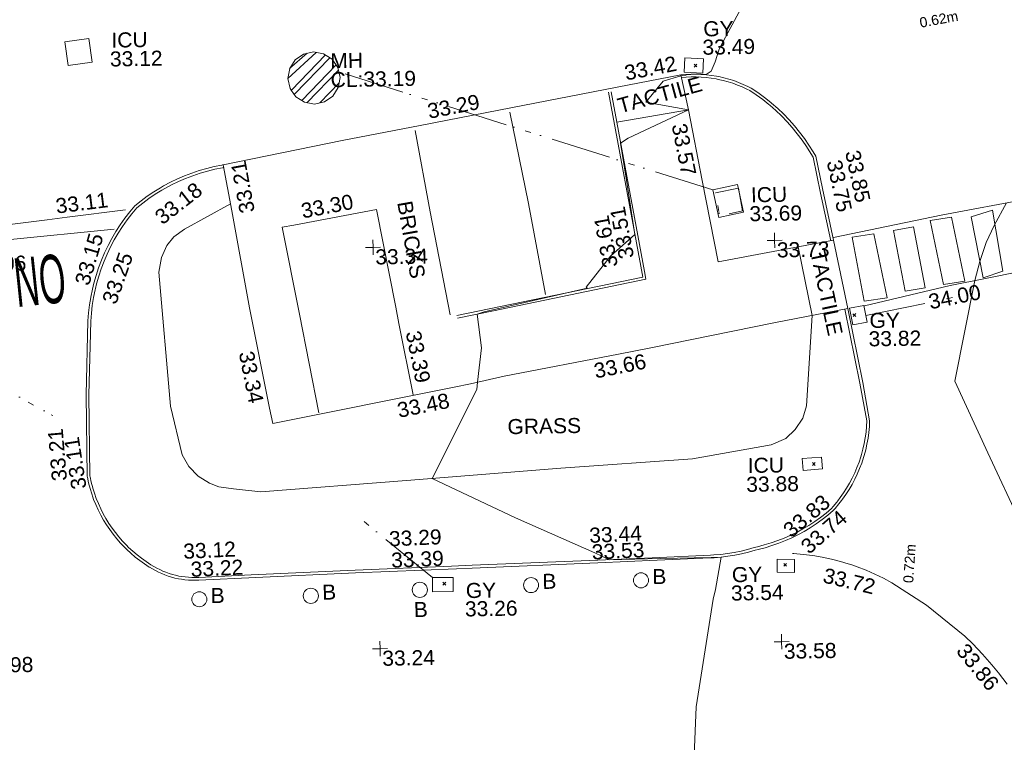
# Model space of a CAD drawing. Header units: millimetres. Extents: x -287732 to 520720, y -103372 to 287754.
# Tile 343 of 380: x 184944 to 209460, y 235668 to 253670. Entities that reach past the tile are written whole.
import ezdxf

# ---------------------------------------------------------------- set-up
doc = ezdxf.new("R2010")
doc.units = ezdxf.units.MM
for name, pattern in [('IMPORT-HIDDEN2 _3_', [4762.5, 3175, -1587.5]), ('IMPORT-UG_DRAINAGE_SURFACE_QLB4 _2_', [2700, 1500, -300.0000000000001, 0, -250, 150, -300.0000000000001, 0, -200]), ('IMPORT-UG_ELEC_LV_QLB2 _2_', [2700, 1500, -300.0000000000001, 0, -250, 150, -300.0000000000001, 0, -200]), ('IMPORT-UG_ELEC_STREET LIGHTING_QLB2 _2_', [2700, 1500, -300.0000000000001, 0, -250, 150, -300.0000000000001, 0, -200]), ('IMPORT-UG_UNIDENTIFIED_QLA _2_', [2350, 1500, -300.0000000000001, 0, -50, 150, -300.0000000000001, 0, -50])]:
    doc.linetypes.add(name, pattern=pattern)
for name, color, linetype, lineweight, true_color in [('00_TOPO_FURN_BOLLARD', 7, 'Continuous', 9, 0x666666), ('00_TOPO_SERV_MH', 7, 'Continuous', 9, 0x666666), ('00_UAV_CONCRETE', 9, 'Continuous', 9, 0x808080), ('00_UAV_FORM_LINES', 7, 'Continuous', 9, 0x666666), ('00_UAV_FURN_BOLLARD', 7, 'Continuous', 9, 0xff9f7f), ('00_UAV_KERB_BOTTOM', 1, 'Continuous', 9, 0xff0000), ('00_UAV_KERB_TOP', 7, 'Continuous', 9, 0xa500a5), ('00_UAV_LEVEL_SPOT', 7, 'Continuous', 9, 0x666666), ('00_UAV_ROAD_MARKING_WHITE_CONTINUOUS', 7, 'Continuous', 9, 0x999999), ('00_UAV_ROAD_MARKING_WHITE_DASH', 7, 'Continuous', 9, 0x999999), ('00_UAV_SERV_GULLY', 7, 'Continuous', 9, 0x5252a5), ('00_UAV_SERV_IC', 5, 'Continuous', 9, 0x0000ff), ('01_DTM_CONTOUR_MNR', 7, 'Continuous', 9, 0xa5a552), ('12333-PUM-2D-U-0001-C01 - Rev2_REVIT IMPORT_dwg', 7, 'Continuous', 9, 0x767676), ('PUM-CHAMBER EXTENTS', 6, 'IMPORT-HIDDEN2 _3_', 9, 0xff00ff), ('PUM-ELECTRIC-LV-QLB2', 1, 'IMPORT-UG_ELEC_LV_QLB2 _2_', 9, 0xff0000), ('PUM-SURFACE-QLB4', 4, 'IMPORT-UG_DRAINAGE_SURFACE_QLB4 _2_', 9, 0x00ffff), ('PUM-UNIDENTIFIED UTILITIES-QLA', 7, 'IMPORT-UG_UNIDENTIFIED_QLA _2_', 9, 0x52a500)]:
    doc.layers.add(name, color=color, linetype=linetype, lineweight=lineweight, true_color=true_color)
for name, color, linetype, lineweight in [('00_UAV_PEDASTRIAN', 7, 'Continuous', 9), ('00_UAV_ROAD_EDGE', 7, 'Continuous', 9), ('00_UAV_ROAD_TEXT', 7, 'Continuous', 9), ('00_UAV_SURFACE', 7, 'Continuous', 9), ('00_UAV_SURVEY_TEXT', 7, 'Continuous', 9), ('GEN-TEXT', 7, 'Continuous', 9)]:
    doc.layers.add(name, color=color, linetype=linetype, lineweight=lineweight)
doc.styles.add('Arial_1', font='arial.ttf', dxfattribs={"height": 250})
doc.styles.add('Swis721 Lt BT_11', font='swissl.ttf', dxfattribs={"width": 0.5, "height": 1212.6})
doc.styles.add('Swis721 Lt BT_2', font='swissl.ttf', dxfattribs={"height": 375})

# ---------------------------------------------------------------- blocks, each defined once
blk = doc.blocks.new('12333-PUM-2D-U-0001-C01 - Rev2_REVIT IMPORT_dwg_MSL_Bollard_2-2077239-Site Location Plan Proposed')
at = {"layer": '00_TOPO_FURN_BOLLARD', "color": 254, "true_color": 0xcccccc}
blk.add_circle((0, 0), 62.50000000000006, dxfattribs=at)
blk = doc.blocks.new('12333-PUM-2D-U-0001-C01 - Rev2_REVIT IMPORT_dwg_UAV-2077255-Site Location Plan Proposed')
at = {"layer": '00_UAV_LEVEL_SPOT', "color": 254, "true_color": 0xcccccc, "flags": 128}
for points in [[(0, -500.0000000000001), (0, 0), (-500.0000000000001, 0)], [(500.0000000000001, 0), (0, 0), (0, 500.0000000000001)]]:
    blk.add_lwpolyline(points, dxfattribs=at)
blk = doc.blocks.new('12333-PUM-2D-U-0001-C01 - Rev2_REVIT IMPORT_dwg_MGS62954_T2_Galway_ITM_3d_Rev1-2077680-Site Location Plan Proposed')
at = {"layer": '00_UAV_CONCRETE', "color": 254, "true_color": 0xcccccc, "flags": 128}
for points in [[(534111468.744, 725799978.8415), (534108583.744, 725799488.8415), (534108223.5618966, 725801526.6902974), (534107911.797261, 725803290.6013354), (534107737.3924999, 725804164.967)], [(534111789.974, 725798272.4255002), (534109946.744, 725797943.8415002), (534106872.8009859, 725797381.6314176), (534106064.744, 725797233.8415), (534103205.7440001, 725796735.8414999), (534102366.744, 725796561.8415), (534101957.420249, 725796487.1177552), (534097425.7440002, 725795659.8415), (534097355.4940038, 725796045.0834149), (534096898.744, 725798549.8415), (534096498.3533791, 725800969.1233276), (534096307.3925, 725802122.9670001)]]:
    blk.add_lwpolyline(points, dxfattribs=at)
at = {"layer": '00_UAV_FORM_LINES', "color": 254, "true_color": 0xcccccc, "flags": 128}
blk.add_lwpolyline([(534096468.5902859, 725801148.9609829), (534095312.974, 725800534.4255002), (534095041.974, 725800350.4255002), (534094865.974, 725800134.4255), (534094729.9740001, 725799844.4255002), (534094653.9740001, 725799476.4255003), (534094887.974, 725796135.4255002), (534095160.974, 725794920.4255002), (534095321.974, 725794623.4255002), (534095548.9740001, 725794376.4255002), (534095823.9740001, 725794202.4255002), (534096059.974, 725794103.4255), (534096419.974, 725794048.4255002), (534097102.974, 725793962.4255), (534100729.9740001, 725794179.4255002), (534104577.9740001, 725794418.4255), (534107862.974, 725794599.4255003), (534109825.974, 725794907.4255003), (534110191.974, 725795059.4255003), (534110427.974, 725795278.4255003), (534110621.974, 725795561.4255002), (534110719.974, 725795866.4255002), (534110906.7207246, 725798114.9720656)], dxfattribs=at)
at = {"layer": '00_UAV_KERB_BOTTOM', "color": 254, "true_color": 0xcccccc, "flags": 128}
for points in [[(534107737.3924999, 725804164.967), (534107864.7386665, 725804174.021821), (534107992.3523055, 725804177.7359953), (534108120.0095389, 725804176.103007), (534108247.4864129, 725804169.1257211), (534108374.5592897, 725804156.816378), (534108501.0052401, 725804139.1965725), (534108626.6024351, 725804116.2972156), (534108684.744, 725804103.8415), (534108808.6995081, 725804073.2789751), (534108931.2664604, 725804037.5525404), (534109052.2298329, 725803996.7248731), (534109171.3774146, 725803950.8675979), (534109288.5001804, 725803900.0611646), (534109403.3926569, 725803844.3947048), (534109483.744, 725803801.8415002), (534109648.7427016, 725803687.9185728), (534109808.8260744, 725803567.1861464), (534109963.7132776, 725803439.8560272), (534109985.744, 725803420.8415002), (534110134.3477383, 725803286.2311962), (534110277.1842315, 725803145.5160897), (534110414.0028956, 725802998.9430429), (534110544.5637044, 725802846.7691942), (534110668.6376098, 725802689.2615088), (534110786.0069441, 725802526.6963086), (534110896.4658015, 725802359.3587881), (534110999.8203995, 725802187.542514), (534111059.744, 725802079.8415), (534111216.9463571, 725801272.3056756), (534111468.744, 725799978.8415)], [(534102057.744, 725798266.8415003), (534106700.7440001, 725799145.8415), (534106655.6202117, 725799415.5905721), (534105928.7440001, 725803760.8415)], [(534111789.974, 725798272.4255002), (534112132.974, 725796421.4255003), (534112288.3835, 725795466.8500001), (534112278.2511514, 725795321.2356104), (534112262.0299927, 725795176.173248), (534112239.7484816, 725795031.9174016), (534112211.4457071, 725794888.7211449), (534112177.1713223, 725794746.8356929), (534112136.9854559, 725794606.5099609), (534112119.5220003, 725794551.6370002), (534112071.2126289, 725794413.8965935), (534112017.1776638, 725794278.2999951), (534111957.5119003, 725794145.0850875), (534111892.3200124, 725794014.4855748), (534111821.7163689, 725793886.7305729), (534111745.8248327, 725793762.0442077), (534111664.7785432, 725793640.6452212), (534111578.7196829, 725793522.7465887), (534111551.7392398, 725793488.8605309), (534111487.7992288, 725793408.5551442), (534111392.1766858, 725793298.2712188), (534111344.5220001, 725793246.6370001), (534111206.2564497, 725793132.8961834), (534111063.3492106, 725793025.0450969), (534110916.0509908, 725792923.2729485), (534110764.6202011, 725792827.7582805), (534110609.322503, 725792738.6686585), (534110465.5220001, 725792663.6370001), (534110303.6139758, 725792587.216273), (534110138.6478046, 725792517.6425844), (534109970.912893, 725792455.03799), (534109800.7035052, 725792399.5123194), (534109628.3182462, 725792351.1629838), (534109454.0595381, 725792310.0748038), (534109378.5220001, 725792294.6370002), (534109212.1897956, 725792248.3825727), (534109044.0665582, 725792209.1339881), (534108874.4472334, 725792176.9601016), (534108872.5220001, 725792176.6370002), (534108701.6923164, 725792151.6751596), (534108529.9671858, 725792133.8888196), (534108357.647873, 725792123.3091831), (534108266.5220002, 725792120.6370001), (534106933.8763322, 725792083.5794735), (534105461.5220001, 725792042.637), (534102330.522, 725791968.6370001), (534101937.5739368, 725791959.1878885), (534099419.5220001, 725791898.6370001), (534096942.251016, 725791827.4948591), (534095519.5220001, 725791786.6370002), (534095432.4875304, 725791785.4070687), (534095345.4779007, 725791787.8228415), (534095258.6457552, 725791793.8800803), (534095172.1434272, 725791803.5681587), (534095086.122671, 725791816.8700807), (534095010.522, 725791831.6370001), (534094925.8184144, 725791851.6823039), (534094842.0285384, 725791875.2570423), (534094759.299368, 725791902.3198578), (534094677.776038, 725791932.8232725), (534094597.6015685, 725791966.7137734), (534094518.9166123, 725792003.9319047), (534094441.8592098, 725792044.4123735), (534094366.564546, 725792088.0841631), (534094293.1647131, 725792134.8706584), (534094290.5220001, 725792136.6370001), (534094172.3274773, 725792216.8252766), (534094057.5945675, 725792301.8926873), (534093946.5245516, 725792391.6899953), (534093839.3122839, 725792486.0596651), (534093736.1458511, 725792584.8361403), (534093681.522, 725792640.6370002), (534093584.9670031, 725792745.8854562), (534093492.9040493, 725792855.0848951), (534093405.4946482, 725792968.0437441), (534093322.8921456, 725793084.5638344), (534093245.2414545, 725793204.440751), (534093172.6788003, 725793327.4641883), (534093105.3314828, 725793453.418322), (534093043.3176523, 725793582.0821851), (534092986.7461017, 725793713.2300582), (534092935.7160767, 725793846.631863), (534092917.9003945, 725793899.7746943), (534092890.3171015, 725793982.0535673), (534092850.6288215, 725794119.2575954), (534092816.7208632, 725794258.003245), (534092788.6527128, 725794398.0471091), (534092784.522, 725794421.6370002), (534092790.3925, 725796454.9669999), (534092871.3925, 725798292.9669999), (534092890.2578155, 725798491.934019), (534092917.438457, 725798689.9365128), (534092950.7275248, 725798874.6463566), (534092952.8867401, 725798886.6271174), (534092996.5404769, 725799081.6607709), (534093036.3925, 725799232.9670001), (534093094.4761971, 725799424.1999964), (534093160.5169514, 725799612.8329562), (534093234.3989053, 725799798.5349531), (534093315.9924449, 725799980.9802027), (534093405.154427, 725800159.8486341), (534093501.7284315, 725800334.826451), (534093605.5450346, 725800505.606683), (534093716.4221067, 725800671.8897237), (534093834.165132, 725800833.3838559), (534093958.5675488, 725800989.8057644), (534094089.4111136, 725801140.8810319), (534094090.3924999, 725801141.9670001), (534094243.9161067, 725801261.1117063), (534094402.2943095, 725801373.7230011), (534094565.2492594, 725801479.6033258), (534094732.4950779, 725801578.5669304), (534094809.3925, 725801620.967), (534094982.3438597, 725801709.5829468), (534095158.8543623, 725801790.8787111), (534095338.6143486, 725801864.7116728), (534095521.3084583, 725801930.9523033), (534095706.6161839, 725801989.4843944), (534095894.2124327, 725802040.2052606), (534096083.7680973, 725802083.0259204), (534096274.9506324, 725802117.871252), (534096286.1965429, 725802119.6376832), (534096307.3925, 725802122.9670001)]]:
    blk.add_lwpolyline(points, dxfattribs=at)
at = {"layer": '00_UAV_KERB_TOP', "color": 254, "true_color": 0xcccccc, "flags": 128}
for points in [[(534107742.357245, 725804095.1432841), (534107868.2408132, 725804104.0941085), (534107992.9231115, 725804107.7229666), (534108117.648003, 725804106.1274886), (534108242.1966778, 725804099.3104742), (534108366.3506355, 725804087.2838819), (534108489.8920676, 725804070.068811), (534108612.9896644, 725804047.6251904), (534108669.0298825, 725804035.6196482), (534108790.5184647, 725804005.6653694), (534108910.2700007, 725803970.7595865), (534109028.4547923, 725803930.8697481), (534109144.8655022, 725803886.0658346), (534109259.2979074, 725803836.4264472), (534109371.7412068, 725803781.9466361), (534109447.3526028, 725803741.9036564), (534109607.7638512, 725803631.1481241), (534109765.5058698, 725803512.1815115), (534109918.6119271, 725803386.3156419), (534109939.371655, 725803368.398099), (534110086.266505, 725803235.335764), (534110227.0138941, 725803096.6787345), (534110361.83147, 725802952.249442), (534110490.482717, 725802802.3012642), (534110612.7419369, 725802647.0972615), (534110728.3946458, 725802486.9097143), (534110837.2379493, 725802322.019646), (534110939.226555, 725802152.474192), (534110993.1613175, 725802055.5369495), (534111167.6172945, 725801159.3706719), (534111400.0338178, 725799965.4657435)], [(534102070.7649202, 725798198.0631921), (534102972.7101886, 725798368.8169918), (534106781.0897992, 725799089.8089532), (534106748.2437664, 725799286.1618568), (534106124.7200959, 725803013.5734351), (534105997.7846888, 725803772.3906684)], [(534111721.1457396, 725798259.6712629), (534112064.0064704, 725796409.4228288), (534112217.988962, 725795463.612478), (534112208.5217867, 725795327.5574552), (534112192.626524, 725795185.4095103), (534112170.7926661, 725795044.0518777), (534112143.0585167, 725794903.7325468), (534112109.4727313, 725794764.6976856), (534112069.9719911, 725794626.7643576), (534112053.1285796, 725794573.8396751), (534112005.6428317, 725794438.4475956), (534111952.6934718, 725794305.57524), (534111894.2264405, 725794175.0367249), (534111830.344309, 725794047.0610595), (534111761.1591486, 725793921.8727566), (534111686.7923331, 725793799.6914387), (534111607.3743275, 725793680.7314538), (534111523.0444579, 725793565.2014979), (534111459.7499401, 725793485.7068182), (534111433.9506673, 725793453.3042498), (534111340.0001088, 725793344.9486665), (534111296.3408183, 725793297.6434895), (534111162.9184306, 725793187.8867835), (534111022.3519736, 725793081.802269), (534110877.4664591, 725792981.6971207), (534110728.5160649, 725792887.7469575), (534110575.7022666, 725792800.0822741), (534110434.3793935, 725792726.3433836), (534110275.0609976, 725792651.1449633), (534110112.7969279, 725792582.710873), (534109947.809469, 725792521.1317248), (534109780.3880652, 725792466.51555), (534109610.8264303, 725792418.9581633), (534109439.0156527, 725792378.4471772), (534109362.1168011, 725792362.7311583), (534109194.8482004, 725792316.2163333), (534109029.5807579, 725792277.6344377), (534108862.1304045, 725792245.871968), (534108693.0221932, 725792221.151623), (534108524.2140403, 725792203.6674073), (534108354.4763538, 725792193.2462713), (534108264.5232109, 725792190.6084776), (534106811.3850555, 725792150.2003578), (534105459.7221254, 725792112.6140088), (534102328.8680384, 725792038.6174575), (534101815.0610691, 725792026.2620865), (534099417.675884, 725791968.6128428), (534096819.7593981, 725791894.0060102), (534095518.0226517, 725791856.6228011), (534095432.9645658, 725791855.4207991), (534095348.8863885, 725791857.7551818), (534095264.9797154, 725791863.6083455), (534095181.3917482, 725791872.9700216), (534095098.1857422, 725791885.8366812), (534095025.2976376, 725791900.0737609), (534094943.365702, 725791919.4631472), (534094862.3988012, 725791942.2436261), (534094782.4568695, 725791968.394665), (534094703.6801524, 725791997.870385), (534094626.2068508, 725792030.6190768), (534094550.1728793, 725792066.5832878), (534094475.7116274, 725792105.6999239), (534094402.9537254, 725792147.900362), (534094331.4310907, 725792193.4902939), (534094329.6215252, 725792194.6997752), (534094212.8408851, 725792273.9288127), (534094100.4636862, 725792357.2496082), (534093991.6741738, 725792445.2031863), (534093886.6632022, 725792537.6352459), (534093785.3748919, 725792634.6135172), (534093732.3374054, 725792688.79383), (534093637.5401711, 725792792.1262608), (534093547.3674656, 725792899.0836028), (534093461.7527655, 725793009.7231663), (534093380.8462682, 725793123.8508515), (534093304.7899108, 725793241.2664398), (534093233.7171224, 725793361.7639443), (534093167.7525887, 725793485.1319716), (534093107.0120338, 725793611.1540918), (534093051.6020175, 725793739.6092199), (534093001.6197475, 725793870.272002), (534092957.1529099, 725794002.9132104), (534092922.5317506, 725794122.599993), (534092918.2795148, 725794137.3001479), (534092885.067759, 725794273.1970541), (534092857.4559725, 725794410.9639257), (534092854.5395631, 725794427.6191106), (534092860.3880491, 725796453.3243134), (534092941.2468017, 725798288.119216), (534092959.8068592, 725798483.866769), (534092986.588673, 725798678.9639276), (534093021.5168157, 725798872.7684463), (534093064.5647913, 725799065.0957164), (534093074.0626174, 725799101.1561251), (534093103.7509995, 725799213.8740447), (534093161.0286983, 725799402.4533973), (534093226.1004218, 725799588.3185029), (534093298.8982891, 725799771.2956525), (534093379.2945881, 725799951.0638418), (534093467.1482763, 725800127.3076961), (534093562.3052288, 725800299.7180239), (534093664.5985074, 725800467.9923592), (534093773.8486552, 725800631.8354912), (534093889.8640105, 725800790.9599838), (534094012.4410425, 725800945.086678), (534094138.6513369, 725801090.8122554), (534094285.6746213, 725801204.9122717), (534094441.6628069, 725801315.824198), (534094602.1586735, 725801420.106728), (534094767.2265868, 725801517.7816107), (534094842.2599227, 725801559.1538514), (534095012.9590783, 725801646.6158253), (534095186.805937, 725801726.6847903), (534095363.8532425, 725801799.4035704), (534095543.7903939, 725801864.644592), (534095726.3017204, 725801922.2934004), (534095911.0670348, 725801972.2488599), (534096097.7621963, 725802014.4233315), (534096286.6591469, 725802048.8520876), (534096318.2544478, 725802053.8148628)]]:
    blk.add_lwpolyline(points, dxfattribs=at)
at = {"layer": '00_UAV_PEDASTRIAN', "color": 254, "true_color": 0xcccccc}
for p, q in [((534115441.8000002, 725800656.6000001), (534114908.4000002, 725800504.2000002)), ((534115670.4000001, 725799132.6000001), (534115441.8000002, 725800656.6000001)), ((534114413.1000001, 725800504.2), (534113879.7000001, 725800428)), ((534114184.5000001, 725798827.8000002), (534113879.7000001, 725800428)), ((534114717.9000001, 725798904.0000001), (534114413.1000001, 725800504.2)), ((534115175.1000001, 725798980.2000002), (534114908.4000002, 725800504.2000002)), ((534112965.3000001, 725800199.4000002), (534113460.6000001, 725800275.6000001)), ((534113232, 725798675.4000002), (534112965.3000001, 725800199.4000002)), ((534113460.6000001, 725800275.6000001), (534113727.3000001, 725798751.6000001)), ((534112470.0000002, 725800123.2000002), (534111936.6000001, 725800047.0000001)), ((534112203.3000002, 725798446.8000002), (534111936.6000001, 725800047.0000001)), ((534112774.8000002, 725798523.0000001), (534112470.0000002, 725800123.2000002)), ((534115670.4000001, 725799132.6000001), (534115175.1000001, 725798980.2000002)), ((534113232, 725798675.4000002), (534113727.3000001, 725798751.6000001)), ((534114717.9000001, 725798904.0000001), (534114184.5000001, 725798827.8000002)), ((534112774.8000002, 725798523.0000001), (534112203.3000002, 725798446.8000002))]:
    blk.add_line(p, q, dxfattribs=at)
at = {"layer": '00_UAV_ROAD_EDGE', "color": 254, "true_color": 0xcccccc}
blk.add_line((534111789.974, 725798272.4255002), (534111468.744, 725799978.8415), dxfattribs=at)
at = {"layer": '00_UAV_ROAD_EDGE', "color": 254, "true_color": 0xcccccc, "flags": 128}
blk.add_lwpolyline([(534096307.3925, 725802122.9670001), (534099275.3925002, 725802672.9669999), (534101225.653833, 725803016.6912196), (534103190.3925, 725803362.967), (534106147.9471494, 725803884.6205802), (534107737.3924999, 725804164.967)], dxfattribs=at)
at = {"layer": '00_UAV_ROAD_MARKING_WHITE_CONTINUOUS', "color": 254, "true_color": 0xcccccc, "flags": 128}
for points in [[(534104272.7796369, 725798751.3943534), (534103889.7796369, 725801028.3943533), (534103463.7796368, 725803305.3943534)], [(534101098.7796369, 725802891.3943533), (534101434.7796369, 725800862.3943533), (534101889.779637, 725798283.3943533)], [(534111466.7796367, 725800049.3943529), (534114161.7796367, 725800559.3943528), (534116381.4443644, 725800932.6061195), (534117331.7796367, 725801092.394353), (534119853.7796367, 725801551.394353)], [(534086934.7796367, 725800299.3943528), (534089490.7796367, 725800572.394353), (534091903.401885, 725800832.5466148), (534092402.7796367, 725800886.394353), (534093850.7796367, 725801043.3943529)], [(534098578.7796368, 725795906.394353), (534098136.7796369, 725798367.3943529), (534097748.7796367, 725800540.3943532), (534098035.7809873, 725800589.8311577), (534100105.7796368, 725800946.3943529), (534100537.7796367, 725798499.394353), (534100611.9044797, 725798092.2664473), (534100935.7796369, 725796313.3943529)], [(534120148.7796367, 725799858.3943529), (534117794.7796367, 725799426.3943529), (534115232.2741036, 725798962.9228665), (534114355.7796368, 725798804.3943529), (534112206.7796367, 725798335.3943529)]]:
    blk.add_lwpolyline(points, dxfattribs=at)
at = {"layer": '00_UAV_ROAD_MARKING_WHITE_DASH', "color": 254, "true_color": 0xcccccc, "flags": 128}
for points in [[(534093563.7796368, 725800567.3943532), (534090898.7796367, 725800347.394353), (534088589.0612574, 725800092.0753939), (534086999.7796369, 725799916.3943532)], [(534115594.528781, 725788849.615701), (534115385.0883607, 725789136.3180813), (534115226.7796367, 725789337.394353), (534114997.235745, 725789608.2691326), (534114756.5501438, 725789869.2940089), (534114563.7796368, 725790063.3943529), (534113625.7796367, 725790846.3943528), (534112767.7796367, 725791423.3943529), (534112560.8379002, 725791539.589852), (534112349.2119244, 725791647.0176073), (534112133.2729729, 725791745.4891545), (534111913.3998763, 725791834.8317404), (534111781.1106777, 725791882.2338977), (534111689.9783665, 725791914.8886278), (534111504.7796368, 725791973.394353), (534111275.9141564, 725792036.2184579), (534111044.6186295, 725792089.403564), (534110811.2988269, 725792132.8563662), (534110576.3640709, 725792166.5006337), (534110340.2265169, 725792190.2773429), (534110312.7796367, 725792192.394353)]]:
    blk.add_lwpolyline(points, dxfattribs=at)
at = {"layer": '00_UAV_SERV_GULLY', "color": 254, "true_color": 0xcccccc, "flags": 128}
for points in [[(534108288.3924999, 725804199.967), (534107820.3925, 725804232.967), (534107845.1407446, 725804583.9421052), (534108313.1407446, 725804550.942105)], [(534111912.3925, 725797863.967), (534111839.3925, 725798276.967), (534112192.2920881, 725798339.3439248), (534112265.292088, 725797926.3439246)], [(534109928.522, 725792055.6370001), (534110360.5220001, 725792045.6370001), (534110353.0355528, 725791722.222478), (534109921.0355528, 725791732.2224778)], [(534101336.522, 725791753.6370001), (534101853.522, 725791747.6370001), (534101849.3842359, 725791391.0996543), (534101332.3842359, 725791397.0996535)]]:
    blk.add_lwpolyline(points, close=True, dxfattribs=at)
at = {"layer": '00_UAV_SERV_IC', "color": 254, "true_color": 0xcccccc, "flags": 128}
for points in [[(534092493.3925, 725804659.967), (534092420.3925, 725805253.967), (534093016.1040459, 725805327.1773416), (534093089.1040459, 725804733.1773416)], [(534109236.3925, 725800717.967), (534108623.3925, 725800595.967), (534108486.5299077, 725801283.6454356), (534109099.5299076, 725801405.6454356)], [(534110591.5220001, 725794555.637), (534111073.522, 725794584.6370001), (534111091.4855804, 725794286.0699058), (534110609.4855803, 725794257.0699059)]]:
    blk.add_lwpolyline(points, close=True, dxfattribs=at)
at = {"layer": '00_UAV_SURFACE', "color": 254, "true_color": 0xcccccc}
for p, q in [((534107911.797261, 725803290.6013354), (534106124.7200959, 725803013.5734351)), ((534110906.7207246, 725798114.9720656), (534110583.2817234, 725799828.4510268))]:
    blk.add_line(p, q, dxfattribs=at)
at = {"layer": '01_DTM_CONTOUR_MNR', "color": 254, "true_color": 0xcccccc, "flags": 128}
for points in [[(534116006.8292683, 725792843.1707318), (534115216.4754954, 725794612.3905109), (534114430.0000002, 725796420), (534114964.6248474, 725798915.6131291), (534115100.7217443, 725799385.9792634), (534115270, 725799860), (534115476.9192438, 725800277.4201381), (534115792.637067, 725800833.2862428)], [(534107574.1655496, 725783761.1925827), (534107841.5277041, 725788420), (534108314.4290778, 725791092.5775758), (534108374.9569164, 725791329.4201456), (534108530.0000001, 725792130), (534108377.2727273, 725792128.6363639), (534108358.7857143, 725792128.5), (534108279.7142858, 725792128.5), (534107024.9928876, 725792123.8389047), (534105740.0000001, 725792120), (534105558.1154854, 725792211.794816), (534105387.8249267, 725792299.4595678), (534103426.0785879, 725793199.4075729), (534101370, 725794220.0000001), (534102521.3805336, 725796413.4143252), (534102540.0000001, 725796600.0000001), (534102652.8175683, 725797453.584518), (534102560.0000002, 725798290), (534102736.7635302, 725798344.3696188), (534105310.0000002, 725798890.0000001), (534105287.7595624, 725798917.5324382), (534105909.639387, 725799678.7821897), (534106520.0000001, 725800210.0000001), (534106337.4308426, 725801562.9602544), (534106210.0000001, 725802490), (534106397.3459177, 725802613.1473051), (534107910.0000001, 725803290.0000001), (534106851.6973894, 725803502.3149105), (534107295.2923728, 725804015.6588985), (534107740.0000001, 725804136), (534107834.6666667, 725804155.2222223), (534107862.0465118, 725804155.6744187), (534107882.2857143, 725804159.7142857), (534107990.0000001, 725804165.2727275), (534108103.4920635, 725804171.1111112), (534108120.0000001, 725804171.1153847), (534108234.2142858, 725804162.7142856), (534108370.0000001, 725804160), (534108496.8843488, 725804241.4812113), (534108599.1954023, 725804474.2528738), (534108697.6415806, 725804764.8481201), (534108751.7398501, 725804888.5183144), (534109608.1216931, 725806420.0000001)]]:
    blk.add_lwpolyline(points, dxfattribs=at)
for name, p, xscale, yscale, zscale in [('12333-PUM-2D-U-0001-C01 - Rev2_REVIT IMPORT_dwg_UAV-2077255-Site Location Plan Proposed', (534100000.0000001, 725800000.0000001), 0.375, 0.375, 0.375), ('12333-PUM-2D-U-0001-C01 - Rev2_REVIT IMPORT_dwg_UAV-2077255-Site Location Plan Proposed', (534110000.0000001, 725800000.0000001), 0.375, 0.375, 0.375), ('12333-PUM-2D-U-0001-C01 - Rev2_REVIT IMPORT_dwg_MSL_Bollard_2-2077239-Site Location Plan Proposed', (534101016.5220001, 725791450.6370001), 3, 3, 3), ('12333-PUM-2D-U-0001-C01 - Rev2_REVIT IMPORT_dwg_MSL_Bollard_2-2077239-Site Location Plan Proposed', (534103787.5220001, 725791520.6370001), 3, 3, 3), ('12333-PUM-2D-U-0001-C01 - Rev2_REVIT IMPORT_dwg_MSL_Bollard_2-2077239-Site Location Plan Proposed', (534106527.5220001, 725791591.6370001), 3, 3, 3), ('12333-PUM-2D-U-0001-C01 - Rev2_REVIT IMPORT_dwg_MSL_Bollard_2-2077239-Site Location Plan Proposed', (534095522.5220001, 725791311.6370002), 3, 3, 3), ('12333-PUM-2D-U-0001-C01 - Rev2_REVIT IMPORT_dwg_MSL_Bollard_2-2077239-Site Location Plan Proposed', (534098300.5220001, 725791348.6370002), 3, 3, 3), ('12333-PUM-2D-U-0001-C01 - Rev2_REVIT IMPORT_dwg_UAV-2077255-Site Location Plan Proposed', (534100000.0000001, 725790000), 0.375, 0.375, 0.375), ('12333-PUM-2D-U-0001-C01 - Rev2_REVIT IMPORT_dwg_UAV-2077255-Site Location Plan Proposed', (534110000.0000001, 725790000), 0.375, 0.375, 0.375)]:
    blk.add_blockref(name, p, dxfattribs=dict(xscale=xscale, yscale=yscale, zscale=zscale))
at = {"layer": '00_TOPO_SERV_MH', "char_height": 375, "attachment_point": 1, "line_spacing_factor": 1.005061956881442, "style": 'Swis721 Lt BT_2'}
for s, insert, width in [('MH', (534099017.2451861, 725804855.322823), 949.779278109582), ('CL:33.19', (534099017.2451861, 725804382.2296077), 2440.932744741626)]:
    blk.add_mtext(s, dxfattribs=dict(at, insert=insert, width=width))
at = {"layer": '00_UAV_CONCRETE', "color": 251, "true_color": 0x666666, "char_height": 375, "width": 1495.902363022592, "attachment_point": 1, "line_spacing_factor": 1.005061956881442, "style": 'Swis721 Lt BT_2'}
for s, insert, rotation in [('33.57', (534107855.7438715, 725802982.0852815), 280.0232955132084), ('33.21', (534096704.999536, 725800882.2801389), 99.39725945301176), ('33.34', (534096979.5936525, 725797499.4609143), 280.33450266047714), ('33.66', (534105418.1473604, 725797006.6528003), 10.278460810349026), ('33.48', (534100505.1195194, 725796111.299977), 10.34565905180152)]:
    blk.add_mtext(s, dxfattribs=dict(at, insert=insert, rotation=rotation))
at = {"layer": '00_UAV_FURN_BOLLARD', "color": 251, "true_color": 0x666666, "char_height": 375, "width": 398.9072968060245, "attachment_point": 1, "line_spacing_factor": 1.005061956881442, "style": 'Swis721 Lt BT_2'}
for insert in [(534106810.2803198, 725791865.8343502), (534095805.2803198, 725791585.8343501), (534098583.2803199, 725791622.8343501), (534104070.2803198, 725791794.83435), (534100857.5078749, 725791148.632055)]:
    blk.add_mtext('B', dxfattribs=dict(at, insert=insert))
at = {"layer": '00_UAV_KERB_BOTTOM', "color": 251, "true_color": 0x666666, "char_height": 375, "width": 1495.902363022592, "attachment_point": 1, "line_spacing_factor": 1.005061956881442, "style": 'Swis721 Lt BT_2'}
for s, insert, rotation in [('33.75', (534111698.1744387, 725802008.4735757), 281.0159490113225), ('33.18', (534094540.173464, 725800938.5631443), 37.02516541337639), ('33.51', (534106125.9304214, 725799580.4574593), 99.49654426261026), ('33.15', (534092552.1963746, 725799260.5547483), 72.70728232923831), ('33.11', (534092393.7844422, 725794081.5845771), 97.65431006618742), ('33.74', (534110480.1426368, 725792436.1517851), 40.33347301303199), ('33.29', (534100265.751197, 725792921.8873377), 1.3775100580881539), ('33.44', (534105252.0690879, 725792920.8542249), 1.5928411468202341), ('33.12', (534095137.3881525, 725792700.0275304), 1.6449651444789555)]:
    blk.add_mtext(s, dxfattribs=dict(at, insert=insert, rotation=rotation))
at = {"layer": '00_UAV_KERB_TOP', "color": 251, "true_color": 0x666666, "char_height": 375, "width": 1495.902363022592, "attachment_point": 1, "line_spacing_factor": 1.005061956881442, "style": 'Swis721 Lt BT_2'}
for s, insert, rotation in [('33.85', (534112159.9789063, 725802240.1533035), 281.01594901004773), ('33.61', (534105720.0771092, 725799367.6432313), 99.49654426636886), ('33.25', (534093222.2377787, 725798797.70107), 69.60103402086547), ('33.21', (534091907.5124021, 725794305.6344479), 93.80564920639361), ('33.83', (534110047.9348559, 725792857.8664368), 38.84448675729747), ('33.39', (534100310.7982613, 725792386.7126352), 1.3775099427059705), ('33.53', (534105307.5596038, 725792505.0445317), 1.5928411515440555), ('33.22', (534095314.5938446, 725792247.4527221), 1.6449651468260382)]:
    blk.add_mtext(s, dxfattribs=dict(at, insert=insert, rotation=rotation))
at = {"layer": '00_UAV_LEVEL_SPOT', "char_height": 375, "width": 1495.902363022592, "attachment_point": 1, "line_spacing_factor": 1.005061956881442, "style": 'Swis721 Lt BT_2'}
for s, insert in [('33.06', (534090051.8765643, 725799949.1441548)), ('33.34', (534100051.8765643, 725799949.1441548)), ('33.73', (534110051.8765643, 725799949.1441548)), ('32.98', (534090051.8765643, 725789949.1441547)), ('33.24', (534100051.8765643, 725789949.1441547)), ('33.58', (534110051.8765643, 725789949.1441547))]:
    blk.add_mtext(s, dxfattribs=dict(at, insert=insert))
at = {"layer": '00_UAV_ROAD_EDGE', "color": 251, "true_color": 0x666666, "char_height": 375, "width": 1495.902363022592, "attachment_point": 1, "line_spacing_factor": 1.005061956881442, "style": 'Swis721 Lt BT_2'}
for s, insert, rotation in [('33.42', (534106308.1260426, 725804415.7468239), 10.002947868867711), ('33.29', (534101385.9021724, 725803547.7965146), 9.995456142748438)]:
    blk.add_mtext(s, dxfattribs=dict(at, insert=insert, rotation=rotation))
at = {"layer": '00_UAV_ROAD_MARKING_WHITE_CONTINUOUS', "color": 251, "true_color": 0x666666, "char_height": 375, "width": 1495.902363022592, "attachment_point": 1, "line_spacing_factor": 1.005061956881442, "style": 'Swis721 Lt BT_2'}
for s, insert, rotation in [('33.11', (534092098.7162209, 725801351.7813157), 6.171194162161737), ('33.30', (534098198.0859902, 725801120.3115537), 9.773452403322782), ('34.00', (534113778.8285125, 725798583.4351884), 10.475872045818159), ('33.39', (534101143.9053444, 725797935.0168229), 280.31868491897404)]:
    blk.add_mtext(s, dxfattribs=dict(at, insert=insert, rotation=rotation))
at = {"layer": '00_UAV_ROAD_MARKING_WHITE_DASH', "color": 251, "true_color": 0x666666, "char_height": 375, "width": 1495.902363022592, "attachment_point": 1, "line_spacing_factor": 1.005061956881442, "style": 'Swis721 Lt BT_2'}
for s, insert, rotation in [('33.72', (534111123.2740223, 725791829.5566201), 345.4862208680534), ('33.86', (534114619.1891989, 725789917.1605808), 307.91264472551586)]:
    blk.add_mtext(s, dxfattribs=dict(at, insert=insert, rotation=rotation))
at = {"layer": '00_UAV_ROAD_TEXT', "color": 251, "true_color": 0x666666, "insert": (534092376.5877902, 725798776.0967393), "char_height": 1212.6, "width": 1458.740554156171, "attachment_point": 1, "rotation": 184.96769401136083, "line_spacing_factor": 1.005061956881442, "style": 'Swis721 Lt BT_11'}
blk.add_mtext('ON', dxfattribs=at)
at = {"layer": '00_UAV_SERV_GULLY', "color": 251, "true_color": 0x666666, "char_height": 375, "attachment_point": 1, "line_spacing_factor": 1.005061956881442, "style": 'Swis721 Lt BT_2'}
for s, insert, width in [('GY', (534108317.4745073, 725805486.2042732), 821.5590755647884), ('33.49', (534108287.4934096, 725805029.3680711), 1495.902363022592), ('GY', (534112327.3909672, 725798150.8242413), 821.5590755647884), ('33.82', (534112297.4098695, 725797693.9880391), 1495.902363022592), ('GY', (534108790.7810292, 725791879.0909023), 821.5590755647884), ('GY', (534102160.5645104, 725791599.5402069), 821.5590755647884), ('33.54', (534108760.7999315, 725791422.2547002), 1495.902363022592), ('33.26', (534102130.5834127, 725791142.7040048), 1495.902363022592)]:
    blk.add_mtext(s, dxfattribs=dict(at, insert=insert, width=width))
at = {"layer": '00_UAV_SERV_IC', "color": 251, "true_color": 0x666666, "char_height": 375, "attachment_point": 1, "line_spacing_factor": 1.005061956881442, "style": 'Swis721 Lt BT_2'}
for s, insert, width in [('ICU', (534093576.596543, 725805464.4630612), 1021.012723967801), ('33.12', (534093531.7683925, 725804994.0840603), 1495.902363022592), ('ICU', (534109430.6553194, 725801332.9375197), 1021.012723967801), ('33.69', (534109385.8271689, 725800862.5585188), 1495.902363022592), ('ICU', (534109233.0453812, 725794593.3094279), 1021.012723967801), ('33.88', (534109188.2172306, 725794122.930427), 1495.902363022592)]:
    blk.add_mtext(s, dxfattribs=dict(at, insert=insert, width=width))
at = {"layer": '00_UAV_SURVEY_TEXT', "color": 251, "true_color": 0x666666, "char_height": 375, "attachment_point": 1, "line_spacing_factor": 1.005061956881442, "style": 'Swis721 Lt BT_2'}
for s, insert, width, rotation in [('TACTILE', (534106116.1589857, 725803592.3455553), 2341.205920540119, 14.349428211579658), ('BRICKS', (534100991.2927254, 725801169.3079245), 2165.496754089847, 278.93951071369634), ('TACTILE', (534111250.2019302, 725799762.1471586), 2341.205920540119, 281.05399861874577)]:
    blk.add_mtext(s, dxfattribs=dict(at, insert=insert, width=width, rotation=rotation))
at = {"layer": '00_UAV_SURVEY_TEXT', "color": 251, "true_color": 0x666666, "insert": (534103268.5445237, 725795663.9087133), "char_height": 375, "width": 2018.280965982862, "attachment_point": 1, "line_spacing_factor": 1.005061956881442, "style": 'Swis721 Lt BT_2'}
blk.add_mtext('GRASS', dxfattribs=at)
blk = doc.blocks.new('12333-PUM-2D-U-0001-C01 - Rev2_REVIT IMPORT_dwg-1620468-Site Location Plan Proposed')
at = {"layer": 'PUM-CHAMBER EXTENTS', "true_color": 0xffaaff}
h = blk.add_hatch(dxfattribs=at)
h.set_pattern_fill('FP_3', color=211, style=0, pattern_type=2)
h.set_pattern_definition([(45, (-533641079.65, -725615854.3560001), (-265.1650429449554, 265.1650429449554), []), (45, (-533640902.873, -725615854.3560001), (-265.1650429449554, 265.1650429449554), [])])
h.paths.add_polyline_path([(457523.9461916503, 187741.3275224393), (457772.849963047, 187790.8375608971), (457983.860391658, 187931.8302215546), (458124.8530523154, 188142.8406501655), (458174.3630907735, 188391.7444215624), (458124.8530523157, 188640.6481929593), (457983.860391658, 188851.6586215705), (457772.849963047, 188992.651282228), (457523.9461916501, 189042.1613206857), (457275.0424202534, 188992.6512822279), (457064.0319916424, 188851.6586215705), (456923.0393309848, 188640.6481929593), (456873.5292925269, 188391.7444215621), (456923.0393309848, 188142.8406501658), (457064.0319916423, 187931.8302215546), (457275.0424202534, 187790.8375608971)])
at = {"layer": 'GEN-TEXT', "color": 253, "true_color": 0xaaaaaa}
for p, q in [((466990.9948138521, 188499.2884822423), (467061.7054919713, 188569.9991603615)), ((467061.7054919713, 188499.2884822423), (466990.9948138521, 188569.9991603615)), ((470840.3501529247, 182215.6438214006), (470911.0608310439, 182286.3544995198)), ((470911.0608310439, 182215.6438214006), (470840.3501529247, 182286.3544995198)), ((469764.9948138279, 178525.2884823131), (469835.705491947, 178595.9991604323)), ((469835.705491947, 178525.2884823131), (469764.9948138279, 178595.9991604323)), ((469007.9948138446, 176025.288482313), (469078.7054919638, 176095.9991604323)), ((469078.7054919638, 176025.288482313), (469007.9948138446, 176095.9991604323)), ((460514.9948138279, 175703.2884822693), (460585.705491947, 175773.9991603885)), ((460585.705491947, 175703.2884822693), (460514.9948138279, 175773.9991603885))]:
    blk.add_line(p, q, dxfattribs=at)
at = {"layer": 'PUM-CHAMBER EXTENTS', "color": 211, "linetype": 'Continuous', "true_color": 0xffaaff, "flags": 128}
blk.add_lwpolyline([(458174.3630907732, 188391.7444215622), (458124.8530523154, 188640.6481929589), (457983.8603916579, 188851.6586215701), (457772.8499630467, 188992.6512822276), (457566.9504887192, 189033.6072341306), (457523.9461916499, 189042.1613206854), (457275.0424202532, 188992.6512822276), (457064.031991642, 188851.6586215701), (456923.0393309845, 188640.6481929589), (456873.5292925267, 188391.7444215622), (456923.0393309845, 188142.8406501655), (456952.1897827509, 188099.2139159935), (457064.031991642, 187931.8302215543), (457275.0424202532, 187790.8375608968), (457523.9461916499, 187741.327522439), (457772.8499630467, 187790.8375608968), (457983.8603916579, 187931.8302215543), (458124.8530523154, 188142.8406501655), (458139.9451033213, 188218.7135143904)], close=True, dxfattribs=at)
at = {"layer": 'PUM-SURFACE-QLB4', "color": 131, "true_color": 0xaaffff}
for p, q in [((467406.8800605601, 185429.289256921), (458179.3501528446, 188520.6438213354)), ((446154.7880788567, 182811.8774291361), (450872.4963986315, 180095.8355435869)), ((471161.7785632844, 182231.6843472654), (473371.3167652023, 182651.8004307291)), ((460256.8721529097, 175899.2808213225), (458415.2725253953, 177458.8186158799))]:
    blk.add_line(p, q, dxfattribs=at)
at = {"layer": 'PUM-UNIDENTIFIED UTILITIES-QLA', "color": 9, "true_color": 0xc5e1aa, "flags": 128}
blk.add_lwpolyline([(467470.3501529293, 185354.6438213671), (468041.3501529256, 185464.6438213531), (468137.3501528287, 184895.6438213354), (467566.3501528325, 184785.6438214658)], close=True, dxfattribs=at)
blk.add_blockref('12333-PUM-2D-U-0001-C01 - Rev2_REVIT IMPORT_dwg_MGS62954_T2_Galway_ITM_3d_Rev1-2077680-Site Location Plan Proposed', (-533641079.6498471, -725615854.3561786))
at = {"layer": 'PUM-ELECTRIC-LV-QLB2', "char_height": 250, "width": 1160.025439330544, "attachment_point": 2, "line_spacing_factor": 0.9417779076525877, "style": 'Arial_1'}
for s, insert, rotation in [('0.62m', (473084.4656829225, 189705.9283626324), 9.681528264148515), ('0.72m', (472012.6784602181, 176048.5610584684), 85.13739937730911)]:
    blk.add_mtext(s, dxfattribs=dict(at, insert=insert, rotation=rotation))

msp = doc.modelspace()

# ---------------------------------------------------------------- block references
at = {"layer": '12333-PUM-2D-U-0001-C01 - Rev2_REVIT IMPORT_dwg', "color": 254, "linetype": 'IMPORT-UG_ELEC_STREET LIGHTING_QLB2 _2_', "true_color": 0xffd4d4, "rotation": 0.9999999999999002}
msp.add_blockref('12333-PUM-2D-U-0001-C01 - Rev2_REVIT IMPORT_dwg-1620468-Site Location Plan Proposed', (-261895.0770586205, 55869.5817132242), dxfattribs=at)

doc.saveas('drawing.dxf')
